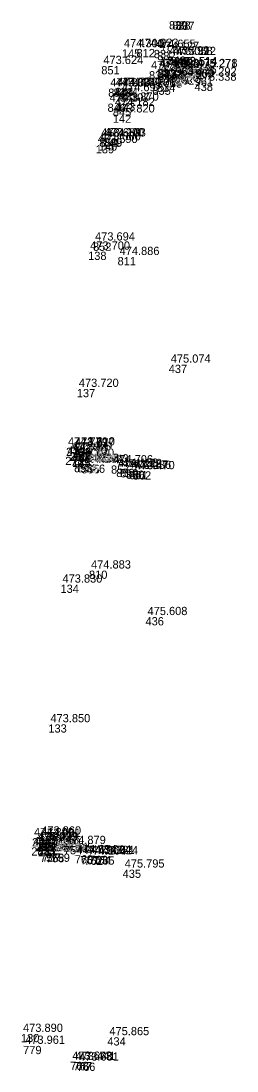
# Model space of a CAD drawing. Extents: x -874038 to -859694, y -1059487 to -1049069.
# Drawn here: x -866322.2 to -866290.7, y -1052803.8 to -1052650.9 of the extents above; entities that cross this region are included whole.
import ezdxf

# ---------------------------------------------------------------- set-up
doc = ezdxf.new("R2010")
doc.units = 0
doc.layers.add('Vrstva 60', color=7, linetype='Continuous')
doc.layers.add('Vrstva 61', color=7, linetype='Continuous')

msp = doc.modelspace()

# ---------------------------------------------------------------- linework, layer by layer
at = {"layer": 'Vrstva 60'}
for p, q in [((-866300.61, -1052650.94), (-866300.61, -1052650.94)), ((-866300.13, -1052650.98), (-866300.13, -1052650.98)), ((-866299.58, -1052651.02), (-866299.58, -1052651.02)), ((-866307.47, -1052655.05), (-866307.47, -1052655.05)), ((-866305.34, -1052654.99), (-866305.34, -1052654.99)), ((-866302.82, -1052655.13), (-866302.82, -1052655.13)), ((-866302.31, -1052655.43), (-866302.31, -1052655.43)), ((-866300.83, -1052656.09), (-866300.83, -1052656.09)), ((-866300.35, -1052656.17), (-866300.35, -1052656.17)), ((-866299.87, -1052656.18), (-866299.87, -1052656.18)), ((-866310.47, -1052657.49), (-866310.47, -1052657.49)), ((-866303.52, -1052658.23), (-866303.52, -1052658.23)), ((-866302.36, -1052657.91), (-866302.36, -1052657.91)), ((-866302.22, -1052658.01), (-866302.22, -1052658.01)), ((-866302.22, -1052658.01), (-866302.22, -1052658.01)), ((-866302.06, -1052658.58), (-866302.06, -1052658.58)), ((-866301.27, -1052658.09), (-866301.27, -1052658.09)), ((-866301.27, -1052658.09), (-866301.27, -1052658.09)), ((-866299.7, -1052657.64), (-866299.7, -1052657.64)), ((-866299.65, -1052657.69), (-866299.65, -1052657.69)), ((-866296.8, -1052657.99), (-866296.8, -1052657.99)), ((-866296.73, -1052657.94), (-866296.73, -1052657.94)), ((-866302.37, -1052660.06), (-866302.37, -1052660.06)), ((-866302.34, -1052659.32), (-866302.34, -1052659.32)), ((-866302.34, -1052659.32), (-866302.34, -1052659.32)), ((-866301.8, -1052658.71), (-866301.8, -1052658.71)), ((-866301.36, -1052659.41), (-866301.36, -1052659.41)), ((-866301.36, -1052659.41), (-866301.36, -1052659.41)), ((-866299.76, -1052658.9), (-866299.76, -1052658.9)), ((-866296.89, -1052659.92), (-866296.89, -1052659.92)), ((-866296.86, -1052659.16), (-866296.86, -1052659.16)), ((-866309.46, -1052660.76), (-866309.46, -1052660.76)), ((-866308.69, -1052660.75), (-866308.69, -1052660.75)), ((-866308.43, -1052660.65), (-866308.43, -1052660.65)), ((-866307.83, -1052660.69), (-866307.83, -1052660.69)), ((-866307.77, -1052661.45), (-866307.77, -1052661.45)), ((-866303.03, -1052660.47), (-866303.03, -1052660.47)), ((-866309.56, -1052662.95), (-866309.56, -1052662.95)), ((-866308.21, -1052662.82), (-866308.21, -1052662.82)), ((-866308.79, -1052663.6), (-866308.79, -1052663.6)), ((-866308.79, -1052664.54), (-866308.79, -1052664.54)), ((-866311.28, -1052668.99), (-866311.28, -1052668.99)), ((-866310.83, -1052668.61), (-866310.83, -1052668.61)), ((-866310.77, -1052668.03), (-866310.77, -1052668.03)), ((-866310.31, -1052668.02), (-866310.31, -1052668.02)), ((-866310.09, -1052668.04), (-866310.09, -1052668.04)), ((-866312.39, -1052684.52), (-866312.39, -1052684.52)), ((-866311.68, -1052683.19), (-866311.68, -1052683.19)), ((-866308.1, -1052685.3), (-866308.1, -1052685.3)), ((-866300.65, -1052700.98), (-866300.65, -1052700.98)), ((-866314.04, -1052704.51), (-866314.04, -1052704.51)), ((-866315.62, -1052713.07), (-866315.62, -1052713.07)), ((-866314.63, -1052713.19), (-866314.63, -1052713.19)), ((-866314.63, -1052713.19), (-866314.63, -1052713.19)), ((-866314.59, -1052713.03), (-866314.59, -1052713.03)), ((-866315.72, -1052714.38), (-866315.72, -1052714.38)), ((-866315.16, -1052713.79), (-866315.16, -1052713.79)), ((-866315.01, -1052713.71), (-866315.01, -1052713.71)), ((-866314.75, -1052714.49), (-866314.75, -1052714.49)), ((-866314.75, -1052714.49), (-866314.75, -1052714.49)), ((-866314.71, -1052714.68), (-866314.71, -1052714.68)), ((-866314.44, -1052715.43), (-866314.44, -1052715.43)), ((-866313.96, -1052715.45), (-866313.96, -1052715.45)), ((-866313.38, -1052715.6), (-866313.38, -1052715.6)), ((-866312.6, -1052715.52), (-866312.6, -1052715.52)), ((-866309.05, -1052715.65), (-866309.05, -1052715.65)), ((-866308.29, -1052716.14), (-866308.29, -1052716.14)), ((-866307.73, -1052716.19), (-866307.73, -1052716.19)), ((-866306.88, -1052716.39), (-866306.88, -1052716.39)), ((-866306.39, -1052716.45), (-866306.39, -1052716.45)), ((-866305.88, -1052716.5), (-866305.88, -1052716.5)), ((-866312.26, -1052730.96), (-866312.26, -1052730.96)), ((-866316.42, -1052733.01), (-866316.42, -1052733.01)), ((-866304.03, -1052737.74), (-866304.03, -1052737.74)), ((-866318.18, -1052753.35), (-866318.18, -1052753.35)), ((-866320.57, -1052769.93), (-866320.57, -1052769.93)), ((-866319.55, -1052770.04), (-866319.55, -1052770.04)), ((-866319.55, -1052770.04), (-866319.55, -1052770.04)), ((-866319.52, -1052769.7), (-866319.52, -1052769.7)), ((-866320.67, -1052771.26), (-866320.67, -1052771.26)), ((-866320.08, -1052770.64), (-866320.08, -1052770.64)), ((-866320.01, -1052770.55), (-866320.01, -1052770.55)), ((-866319.96, -1052770.55), (-866319.96, -1052770.55)), ((-866319.82, -1052771.13), (-866319.82, -1052771.13)), ((-866319.7, -1052771.35), (-866319.7, -1052771.35)), ((-866319.7, -1052771.35), (-866319.7, -1052771.35)), ((-866319.62, -1052771.36), (-866319.62, -1052771.36)), ((-866315.92, -1052771.08), (-866315.92, -1052771.08)), ((-866319.38, -1052772.2), (-866319.38, -1052772.2)), ((-866319.06, -1052772.16), (-866319.06, -1052772.16)), ((-866318.54, -1052772.23), (-866318.54, -1052772.23)), ((-866317.73, -1052772.17), (-866317.73, -1052772.17)), ((-866314.33, -1052772.41), (-866314.33, -1052772.41)), ((-866313.49, -1052772.54), (-866313.49, -1052772.54)), ((-866312.94, -1052772.62), (-866312.94, -1052772.62)), ((-866312.21, -1052772.49), (-866312.21, -1052772.49)), ((-866311.72, -1052772.54), (-866311.72, -1052772.54)), ((-866311.22, -1052772.58), (-866311.22, -1052772.58)), ((-866307.36, -1052774.51), (-866307.36, -1052774.51)), ((-866322.17, -1052798.44), (-866322.17, -1052798.44)), ((-866309.59, -1052798.92), (-866309.59, -1052798.92)), ((-866321.86, -1052800.18), (-866321.86, -1052800.18)), ((-866315, -1052802.5), (-866315, -1052802.5)), ((-866314.53, -1052802.54), (-866314.53, -1052802.54)), ((-866314.02, -1052802.62), (-866314.02, -1052802.62))]:
    msp.add_line(p, q, dxfattribs=at)

# ---------------------------------------------------------------- texts
for s, p in [('839', (-866300.61, -1052652.14)), ('838', (-866300.13, -1052652.18)), ('837', (-866299.58, -1052652.22)), ('145', (-866307.47, -1052656.25)), ('812', (-866305.34, -1052656.19)), ('831', (-866302.82, -1052656.33)), ('832', (-866302.31, -1052656.63)), ('842', (-866300.83, -1052657.29)), ('841', (-866300.35, -1052657.37)), ('840', (-866299.87, -1052657.38)), ('851', (-866310.47, -1052658.69)), ('836', (-866303.52, -1052659.43)), ('833', (-866302.36, -1052659.11)), ('272', (-866302.22, -1052659.21)), ('207', (-866302.22, -1052659.21)), ('219', (-866302.06, -1052659.78)), ('273', (-866301.27, -1052659.29)), ('232', (-866301.27, -1052659.29)), ('963', (-866299.7, -1052658.84)), ('964', (-866299.65, -1052658.89)), ('965', (-866296.8, -1052659.19)), ('960', (-866296.73, -1052659.14)), ('834', (-866302.37, -1052661.26)), ('271', (-866302.34, -1052660.52)), ('206', (-866302.34, -1052660.52)), ('275', (-866301.8, -1052659.91)), ('274', (-866301.36, -1052660.61)), ('233', (-866301.36, -1052660.61)), ('962', (-866299.76, -1052660.09)), ('438', (-866296.89, -1052661.12)), ('961', (-866296.86, -1052660.36)), ('847', (-866309.46, -1052661.96)), ('848', (-866308.69, -1052661.95)), ('844', (-866308.43, -1052661.85)), ('144', (-866307.83, -1052661.89)), ('843', (-866307.77, -1052662.65)), ('835', (-866303.03, -1052661.67)), ('846', (-866309.56, -1052664.15)), ('143', (-866308.21, -1052664.02)), ('845', (-866308.79, -1052664.8)), ('142', (-866308.79, -1052665.74)), ('139', (-866311.28, -1052670.19)), ('140', (-866310.83, -1052669.81)), ('850', (-866310.77, -1052669.23)), ('141', (-866310.31, -1052669.22)), ('849', (-866310.09, -1052669.24)), ('138', (-866312.39, -1052685.72)), ('852', (-866311.68, -1052684.39)), ('811', (-866308.1, -1052686.5)), ('437', (-866300.65, -1052702.18)), ('137', (-866314.04, -1052705.71)), ('279', (-866315.62, -1052714.27)), ('218', (-866315.01, -1052714.91)), ('276', (-866314.63, -1052714.39)), ('228', (-866314.63, -1052714.39)), ('136', (-866314.59, -1052714.23)), ('278', (-866315.72, -1052715.58)), ('280', (-866315.16, -1052714.99)), ('277', (-866314.75, -1052715.69)), ('229', (-866314.75, -1052715.69)), ('135', (-866314.71, -1052715.88)), ('853', (-866314.44, -1052716.63)), ('854', (-866313.96, -1052716.65)), ('855', (-866313.38, -1052716.8)), ('856', (-866312.6, -1052716.72)), ('857', (-866309.05, -1052716.85)), ('858', (-866308.29, -1052717.34)), ('859', (-866307.73, -1052717.39)), ('860', (-866306.88, -1052717.59)), ('861', (-866306.39, -1052717.65)), ('862', (-866305.88, -1052717.7)), ('810', (-866312.26, -1052732.16)), ('134', (-866316.42, -1052734.21)), ('436', (-866304.03, -1052738.94)), ('133', (-866318.18, -1052754.55)), ('284', (-866320.57, -1052771.13)), ('281', (-866319.55, -1052771.24)), ('230', (-866319.55, -1052771.24)), ('132', (-866319.52, -1052770.9)), ('283', (-866320.67, -1052772.46)), ('285', (-866320.08, -1052771.84)), ('755', (-866320.01, -1052771.75)), ('217', (-866319.96, -1052771.75)), ('933', (-866319.82, -1052772.33)), ('282', (-866319.7, -1052772.55)), ('231', (-866319.7, -1052772.55)), ('131', (-866319.62, -1052772.56)), ('754', (-866315.92, -1052772.28)), ('756', (-866319.38, -1052773.4)), ('757', (-866319.06, -1052773.36)), ('758', (-866318.54, -1052773.43)), ('759', (-866317.73, -1052773.37)), ('760', (-866314.33, -1052773.61)), ('761', (-866313.49, -1052773.74)), ('762', (-866312.94, -1052773.82)), ('763', (-866312.21, -1052773.69)), ('764', (-866311.72, -1052773.74)), ('765', (-866311.22, -1052773.78)), ('435', (-866307.36, -1052775.71)), ('130', (-866322.17, -1052799.64)), ('434', (-866309.59, -1052800.12)), ('779', (-866321.86, -1052801.38)), ('768', (-866315, -1052803.7)), ('767', (-866314.53, -1052803.74)), ('766', (-866314.02, -1052803.82))]:
    msp.add_text(s, height=1.2, dxfattribs=at).set_placement(p)
at = {"layer": 'Vrstva 61'}
for s, p in [('474.300', (-866307.17, -1052654.75)), ('474.923', (-866305.04, -1052654.69)), ('474.655', (-866302.52, -1052654.83)), ('474.127', (-866302.01, -1052655.13)), ('473.299', (-866300.53, -1052655.79)), ('473.058', (-866300.05, -1052655.87)), ('473.312', (-866299.57, -1052655.88)), ('473.624', (-866310.17, -1052657.19)), ('474.624', (-866303.22, -1052657.93)), ('474.268', (-866302.06, -1052657.61)), ('474.680', (-866301.92, -1052657.71)), ('474.330', (-866301.92, -1052657.71)), ('475.180', (-866301.76, -1052658.28)), ('474.674', (-866300.97, -1052657.79)), ('473.624', (-866300.97, -1052657.79)), ('473.514', (-866299.4, -1052657.34)), ('473.514', (-866299.35, -1052657.39)), ('475.271', (-866296.5, -1052657.69)), ('475.278', (-866296.43, -1052657.64)), ('474.086', (-866302.07, -1052659.76)), ('474.656', (-866302.04, -1052659.02)), ('474.306', (-866302.04, -1052659.02)), ('474.702', (-866301.5, -1052658.41)), ('474.640', (-866301.06, -1052659.11)), ('473.590', (-866301.06, -1052659.11)), ('473.526', (-866299.46, -1052658.59)), ('475.338', (-866296.58, -1052659.62)), ('475.292', (-866296.56, -1052658.86)), ('474.000', (-866309.16, -1052660.46)), ('475.384', (-866308.39, -1052660.45)), ('474.730', (-866308.13, -1052660.35)), ('474.280', (-866307.53, -1052660.39)), ('474.697', (-866307.47, -1052661.15)), ('474.161', (-866302.73, -1052660.17)), ('474.107', (-866309.26, -1052662.65)), ('473.870', (-866307.91, -1052662.52)), ('474.182', (-866308.49, -1052663.3)), ('473.820', (-866308.49, -1052664.24)), ('473.590', (-866310.98, -1052668.69)), ('473.060', (-866310.53, -1052668.31)), ('473.659', (-866310.47, -1052667.73)), ('473.200', (-866310.01, -1052667.72)), ('474.103', (-866309.79, -1052667.74)), ('473.700', (-866312.09, -1052684.22)), ('473.694', (-866311.38, -1052682.89)), ('474.886', (-866307.8, -1052685)), ('475.074', (-866300.35, -1052700.68)), ('473.720', (-866313.74, -1052704.21)), ('474.779', (-866315.32, -1052712.77)), ('473.827', (-866314.33, -1052712.89)), ('474.777', (-866314.33, -1052712.89)), ('473.610', (-866314.29, -1052712.73)), ('474.770', (-866315.42, -1052714.08)), ('474.816', (-866314.86, -1052713.49)), ('475.300', (-866314.71, -1052713.41)), ('474.772', (-866314.45, -1052714.19)), ('473.822', (-866314.45, -1052714.19)), ('473.630', (-866314.41, -1052714.38)), ('473.784', (-866314.14, -1052715.13)), ('474.113', (-866313.66, -1052715.15)), ('474.148', (-866313.08, -1052715.3)), ('474.643', (-866312.3, -1052715.22)), ('474.706', (-866308.74, -1052715.35)), ('474.133', (-866307.99, -1052715.84)), ('474.129', (-866307.43, -1052715.89)), ('473.487', (-866306.58, -1052716.09)), ('473.236', (-866306.09, -1052716.15)), ('473.470', (-866305.58, -1052716.2)), ('474.883', (-866311.96, -1052730.66)), ('473.830', (-866316.12, -1052732.71)), ('475.608', (-866303.73, -1052737.44)), ('473.850', (-866317.88, -1052753.05)), ('474.899', (-866320.27, -1052769.63)), ('474.901', (-866319.25, -1052769.74)), ('473.951', (-866319.25, -1052769.74)), ('473.860', (-866319.22, -1052769.4)), ('474.911', (-866320.37, -1052770.96)), ('474.933', (-866319.79, -1052770.34)), ('475.033', (-866319.71, -1052770.25)), ('475.439', (-866319.66, -1052770.25)), ('475.036', (-866319.52, -1052770.83)), ('474.907', (-866319.4, -1052771.05)), ('473.957', (-866319.4, -1052771.05)), ('473.790', (-866319.32, -1052771.06)), ('474.879', (-866315.62, -1052770.78)), ('473.918', (-866319.08, -1052771.9)), ('474.068', (-866318.76, -1052771.86)), ('474.156', (-866318.24, -1052771.93)), ('474.645', (-866317.43, -1052771.87)), ('474.654', (-866314.03, -1052772.11)), ('474.147', (-866313.19, -1052772.24)), ('474.104', (-866312.64, -1052772.32)), ('473.624', (-866311.91, -1052772.19)), ('473.381', (-866311.42, -1052772.24)), ('473.624', (-866310.92, -1052772.28)), ('475.795', (-866307.06, -1052774.21)), ('473.890', (-866321.87, -1052798.14)), ('475.865', (-866309.29, -1052798.62)), ('473.961', (-866321.56, -1052799.88)), ('473.673', (-866314.7, -1052802.2)), ('473.441', (-866314.23, -1052802.24)), ('473.681', (-866313.72, -1052802.32))]:
    msp.add_text(s, height=1.2, dxfattribs=at).set_placement(p)

doc.saveas('drawing.dxf')
